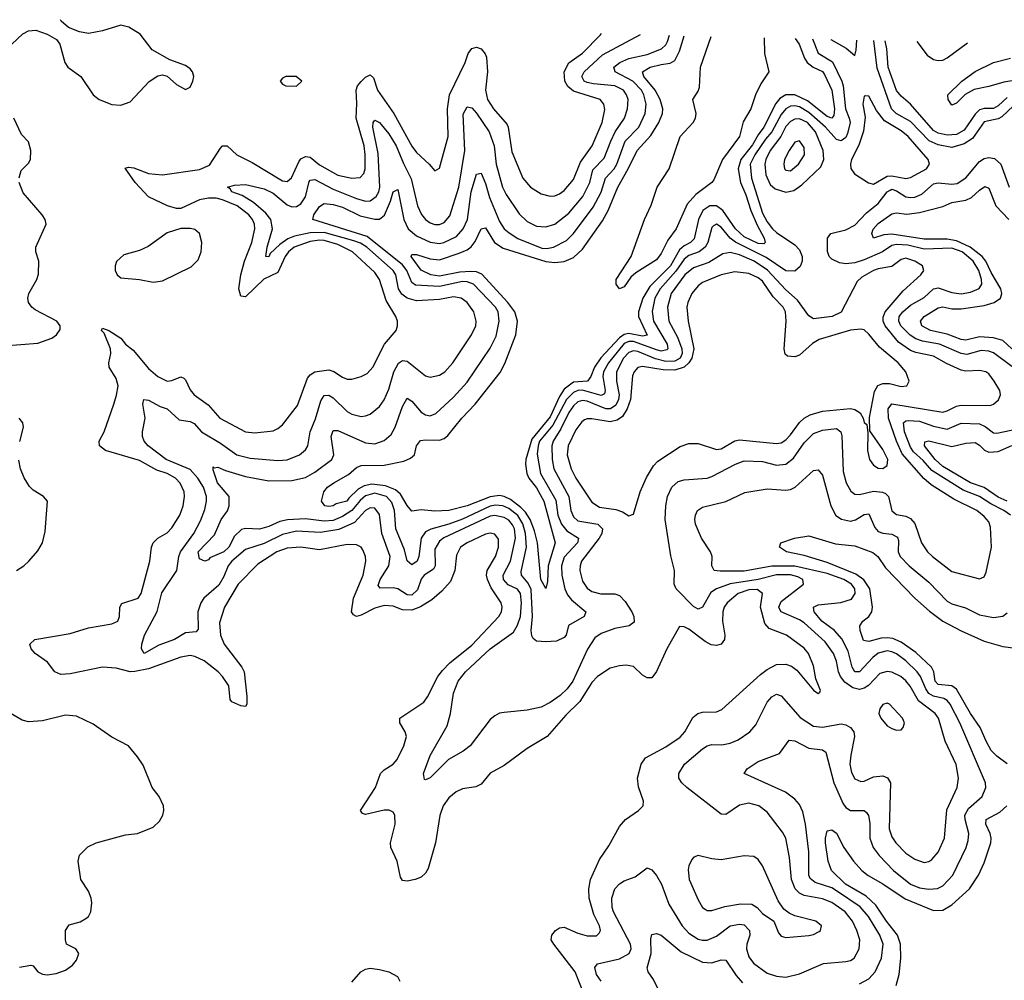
# Model space of a CAD drawing. Header units: inches. Extents: x 1552611 to 1694776, y 811966 to 917215.
# Tile 324 of 549: x 1614531 to 1618797, y 912034 to 916196. Entities that reach past the tile are written whole.
import ezdxf

# ---------------------------------------------------------------- set-up
doc = ezdxf.new("R2010")
doc.units = ezdxf.units.IN
doc.header["$MEASUREMENT"] = 0
doc.layers.add('B6911', color=7, linetype='Continuous')

msp = doc.modelspace()

# ---------------------------------------------------------------- linework, layer by layer
at = {"layer": 'B6911', "color": 5}
for points, elevation in [([(1614498, 916090), (1614545.3, 916134.7), (1614570, 916148.2), (1614602, 916150), (1614650, 916134), (1614690.3, 916110.3), (1614705.5, 916090), (1614727.6, 916010), (1614739.3, 915990), (1614796.4, 915950), (1614850.3, 915870), (1614875.8, 915850), (1614930, 915828.5), (1614970, 915826), (1615010, 915840.3), (1615092.1, 915927.9), (1615130, 915953), (1615150, 915957.3), (1615170, 915951.3), (1615210, 915915.5), (1615250, 915894), (1615270, 915904), (1615282, 915930), (1615285.1, 915950), (1615280.7, 915970), (1615270, 915983.7), (1615250, 915997), (1615181.6, 916021.6), (1615104.9, 916064.9), (1615053.6, 916133.6), (1615003.9, 916163.9), (1614970, 916172), (1614890, 916147.3), (1614830, 916136.9), (1614790, 916143.5), (1614742.8, 916162.8), (1614711.5, 916190), (1614707.7, 916196.1)], 1020), ([(1616980.6, 911960.6), (1616937.8, 912070), (1616845.6, 912190), (1616834, 912210), (1616836.2, 912230), (1616852.6, 912250), (1616870, 912260.6), (1616890, 912264.3), (1616950, 912237.6), (1616990, 912226.6), (1617030, 912226.7), (1617042.4, 912237.6), (1617047, 912250), (1617042.7, 912270), (1617019.1, 912319.1), (1616998.2, 912390), (1616997.1, 912430), (1617004.9, 912470), (1617043.2, 912556.8), (1617083.7, 912616.3), (1617130, 912700.4), (1617155.6, 912730), (1617212.7, 912770), (1617232.3, 912790), (1617234, 912810), (1617211.7, 912871.7), (1617207.8, 912910), (1617223.2, 912970), (1617242.2, 912997.8), (1617330, 913045.1), (1617392, 913088), (1617412.9, 913110), (1617447.7, 913172.3), (1617469.8, 913190), (1617490, 913195.4), (1617550, 913197.1), (1617573.3, 913206.7), (1617740.8, 913359.2), (1617770, 913381), (1617810, 913401.8), (1617850, 913404), (1617874.7, 913394.7), (1617897.5, 913377.5), (1617970, 913290.8), (1617990, 913276), (1617998, 913282), (1618001.2, 913290), (1617980.4, 913340.4), (1617970, 913396), (1617948.7, 913450), (1617930, 913472.4), (1617853.3, 913530), (1617778.4, 913558.4), (1617759.3, 913579.3), (1617741.4, 913650), (1617749.3, 913710), (1617726.5, 913726.5), (1617690, 913725.1), (1617644.2, 913710), (1617596.4, 913670), (1617583.4, 913650), (1617577.7, 913630), (1617575.8, 913590), (1617586.4, 913530), (1617584.7, 913510), (1617569.6, 913490.4), (1617550, 913484.3), (1617527.2, 913487.2), (1617501.5, 913501.5), (1617430, 913556), (1617410, 913565), (1617390, 913567.4), (1617335.1, 913470), (1617290, 913372.3), (1617270, 913344), (1617250, 913345.2), (1617230, 913356), (1617190, 913393.3), (1617158.7, 913398.7), (1617130, 913396.5), (1617090, 913386), (1617034.7, 913350), (1617010, 913324.5), (1616957.4, 913242.6), (1616897.4, 913182.6), (1616816.5, 913090), (1616730, 913038.8), (1616630, 912965.1), (1616570, 912931.2), (1616530, 912883.6), (1616507.6, 912872.4), (1616450, 912863.8), (1616421.7, 912850), (1616390, 912824.7), (1616366.4, 912790), (1616351.6, 912748.4), (1616333.2, 912630), (1616301.5, 912518.5), (1616290, 912498.3), (1616270, 912481.4), (1616244, 912470), (1616210, 912463.1), (1616190, 912467.1), (1616181.5, 912481.5), (1616166.2, 912550), (1616139.5, 912610), (1616138.3, 912630), (1616157.8, 912710), (1616155.9, 912750), (1616150, 912762.6), (1616131.6, 912771.6), (1616110, 912771.1), (1616030, 912752.4), (1616017.1, 912757.1), (1616008.5, 912770), (1616072.2, 912870), (1616095, 912930), (1616110, 912946.4), (1616150, 912971.1), (1616167.3, 912990), (1616196.1, 913050), (1616206.4, 913090), (1616200.8, 913110), (1616178.6, 913150), (1616178.7, 913170), (1616281.5, 913238.5), (1616298.1, 913261.9), (1616343.1, 913350), (1616363.2, 913376.8), (1616395.3, 913410), (1616490, 913486.5), (1616607.5, 913610), (1616618.1, 913630), (1616622, 913650), (1616617.8, 913670), (1616574.5, 913734.5), (1616558, 913770), (1616554.3, 913790), (1616556.9, 913810), (1616593, 913870), (1616605.1, 913910), (1616605, 913945), (1616590, 913966.3), (1616570, 913970.9), (1616550, 913966.6), (1616470.2, 913930), (1616441.2, 913910), (1616423.5, 913876.5), (1616416.6, 913810), (1616397.6, 913762.4), (1616360.2, 913719.8), (1616317.2, 913682.8), (1616267.9, 913652.1), (1616230, 913637.9), (1616190, 913639.2), (1616150, 913655), (1616110, 913658.3), (1616070, 913646.9), (1616010, 913616.2), (1615990, 913610.4), (1615977.5, 913617.5), (1615969.2, 913630), (1615977.1, 913690), (1616019.5, 913790), (1616031, 913850), (1616029.2, 913870), (1616018.5, 913898.5), (1616010, 913910.7), (1615990, 913920.6), (1615950, 913921.7), (1615830, 913899.7), (1615750, 913911), (1615690, 913905.7), (1615645, 913890), (1615562.7, 913837.3), (1615478.1, 913750), (1615419.1, 913650), (1615396.5, 913583.5), (1615401.7, 913530), (1615416.6, 913490), (1615493.3, 913390), (1615503.3, 913370), (1615516.1, 913263.9), (1615515, 913230), (1615510, 913220.5), (1615490, 913223.2), (1615450, 913240.4), (1615443.9, 913250), (1615437.2, 913310), (1615410.4, 913350), (1615390.7, 913370.7), (1615330, 913417.7), (1615290, 913437.4), (1615270, 913440.7), (1615230, 913434.6), (1615090, 913384), (1615030, 913372.3), (1615010, 913370.9), (1614950, 913386.3), (1614890, 913391), (1614750, 913362), (1614710, 913359.4), (1614684, 913370), (1614652.3, 913412.3), (1614598.9, 913450), (1614581.1, 913470), (1614575.1, 913490), (1614597.2, 913510), (1614750, 913536.8), (1614830, 913561.1), (1614930, 913578.9), (1614957, 913590), (1614964.2, 913610), (1614964.7, 913650), (1614974.1, 913665.9), (1615044.4, 913690), (1615057.4, 913710), (1615095.7, 913850), (1615102.5, 913910), (1615109.1, 913930), (1615130, 913949.3), (1615170, 913973.2), (1615190, 913993.7), (1615225.4, 914050), (1615240.2, 914090), (1615245.9, 914130), (1615244, 914150), (1615227.3, 914187.3), (1615206.4, 914210), (1615170, 914229.1), (1615124.9, 914244.9), (1615050, 914286.3), (1614902.6, 914330), (1614877.2, 914350), (1614875.8, 914370), (1614896.8, 914410), (1614938.8, 914530), (1614951.4, 914568.6), (1614957.7, 914610), (1614950, 914641.2), (1614919.4, 914690), (1614917, 914710), (1614925.8, 914750), (1614925, 914770), (1614897.5, 914837.5), (1614886.5, 914850), (1614890, 914859.3), (1614917.4, 914850), (1614970, 914815.6), (1614990.1, 914790.1), (1615023.6, 914763.6), (1615090, 914685), (1615130, 914649.5), (1615170, 914630.1), (1615190, 914632.7), (1615230, 914648.6), (1615242.5, 914642.5), (1615250, 914636.1), (1615270, 914592.4), (1615287.1, 914570), (1615347.9, 914527.9), (1615398.9, 914470), (1615510, 914410.2), (1615550, 914405.3), (1615630, 914414.8), (1615650, 914424.1), (1615670, 914441.2), (1615735.6, 914524.4), (1615777.7, 914642.3), (1615790, 914657.6), (1615810, 914669.6), (1615870, 914679.1), (1615892.3, 914672.3), (1615930, 914646.6), (1615950, 914639), (1615970, 914638.2), (1616010, 914649.4), (1616036.5, 914663.5), (1616061.3, 914690), (1616111.5, 914790), (1616162.3, 914850), (1616168.6, 914870), (1616167.6, 914890), (1616160.3, 914910), (1616118.9, 914978.9), (1616089.9, 915070), (1616070, 915100.7), (1615973.6, 915190), (1615910, 915221.3), (1615850, 915239.2), (1615830, 915241), (1615790, 915235.3), (1615720.1, 915210), (1615695.8, 915190), (1615680.8, 915170), (1615650, 915101.2), (1615588.5, 915071.5), (1615510, 914995.8), (1615490, 914997.7), (1615480.8, 915030), (1615488.8, 915090), (1615505.1, 915150), (1615537.2, 915230), (1615550.3, 915290), (1615549, 915310), (1615540.6, 915330), (1615524, 915350), (1615472.8, 915390), (1615410, 915416.2), (1615382.1, 915422.1), (1615350, 915423.2), (1615310, 915415.2), (1615230, 915378), (1615210, 915378.7), (1615171.9, 915390), (1615088.8, 915428.8), (1615032.1, 915490), (1614987.6, 915552.4), (1615003.3, 915556.7), (1615025.4, 915554.6), (1615090, 915530.2), (1615150, 915523.2), (1615310, 915547.3), (1615354.2, 915565.8), (1615400.7, 915639.3), (1615410, 915649.4), (1615430, 915649.4), (1615471.4, 915610), (1615537.9, 915577.9), (1615670, 915497.4), (1615690, 915494.4), (1615709.1, 915510.9), (1615740.3, 915579.7), (1615750, 915592.7), (1615770, 915603.1), (1615790, 915600.6), (1615830, 915566.6), (1615910, 915522.9), (1615970, 915508.9), (1616007.1, 915512.8), (1616022.8, 915530), (1616028.4, 915550), (1616028.1, 915611.9), (1616024.1, 915650), (1615989.6, 915770), (1615992.3, 915832.3), (1615988.8, 915890), (1615994.4, 915910), (1616010, 915928.9), (1616030, 915947.1), (1616050, 915956.8), (1616063.9, 915943.9), (1616082, 915890), (1616152.7, 915790), (1616230, 915647.8), (1616250, 915620.9), (1616305.5, 915570), (1616330, 915540.5), (1616350, 915553.4), (1616387.8, 915690), (1616384.2, 915810), (1616393.6, 915870), (1616460.6, 916010), (1616474.3, 916050), (1616490, 916071.8), (1616510, 916076.9), (1616530.1, 916070.1), (1616547.8, 916047.8), (1616553, 916033), (1616558.2, 915970), (1616549, 915890), (1616558.4, 915850), (1616584.2, 915810), (1616642.5, 915742.5), (1616647.8, 915730), (1616663.1, 915623.1), (1616710.9, 915510), (1616743.6, 915470), (1616790, 915441.8), (1616830, 915431.8), (1616850, 915433.4), (1616870, 915442), (1616890, 915456.6), (1616930, 915504.3), (1616961.5, 915578.5), (1617010.8, 915649.2), (1617054.5, 915750), (1617066.3, 915806.3), (1617062.4, 915830), (1617045.5, 915850), (1616930, 915886.3), (1616906, 915906), (1616893.2, 915930), (1616890.3, 915970), (1616910, 916009.5), (1616970, 916051.1), (1617046.9, 916130), (1617051.2, 916136)], 980), ([(1617049.9, 912030), (1617030, 912059.7), (1617022.5, 912090), (1617034.6, 912105.4), (1617130, 912126.9), (1617172.2, 912150), (1617180.6, 912170), (1617177.8, 912190), (1617104.4, 912330), (1617097.9, 912350), (1617096.8, 912390), (1617109.8, 912430), (1617130, 912452.3), (1617150, 912465.2), (1617197.3, 912482.7), (1617250, 912520.9), (1617270, 912512.8), (1617290, 912488.3), (1617312.2, 912450), (1617343.4, 912363.4), (1617401.5, 912270), (1617430, 912238), (1617470, 912212.9), (1617490, 912207.3), (1617510, 912207.9), (1617550, 912225.1), (1617610, 912269.6), (1617650, 912277.7), (1617670, 912274.1), (1617693.5, 912250), (1617695.2, 912230), (1617680.8, 912190), (1617679.4, 912170), (1617690, 912135.8), (1617710, 912108.3), (1617770, 912065.4), (1617810, 912051.4), (1617850, 912048.1), (1617910, 912062.1), (1618013.3, 912106.7), (1618110, 912114.8), (1618130, 912119.8), (1618146.4, 912130), (1618167.7, 912170), (1618171.1, 912208.9), (1618158.1, 912250), (1618139, 912290), (1618107.2, 912330), (1618050, 912370.7), (1618010, 912386.6), (1617930, 912401.4), (1617910, 912411.3), (1617891.3, 912430), (1617875.2, 912470), (1617866.4, 912566.4), (1617849.9, 912649.9), (1617836.1, 912676.1), (1617770, 912762.7), (1617732.8, 912790), (1617690, 912801.7), (1617650, 912793.4), (1617590, 912751.7), (1617570, 912753.5), (1617421.2, 912870), (1617399.8, 912890), (1617387.6, 912910), (1617386.4, 912930), (1617410.8, 912970), (1617490, 913037.5), (1617510, 913050.2), (1617530, 913055.2), (1617573.9, 913053.9), (1617610, 913060.8), (1617643.9, 913076.1), (1617694.2, 913110), (1617719.8, 913140.2), (1617770, 913239), (1617790, 913262), (1617810, 913273.2), (1617830, 913266.7), (1617913.1, 913173.1), (1617970, 913134.8), (1618010, 913130.1), (1618090, 913145.2), (1618110, 913141.5), (1618130.9, 913130), (1618145.1, 913110), (1618148.4, 913090), (1618131.6, 913010), (1618128.1, 912970), (1618134.9, 912934.9), (1618150, 912907.1), (1618175.6, 912895.6), (1618190, 912897.3), (1618230, 912915.3), (1618270, 912919.8), (1618291.1, 912911.1), (1618303.4, 912890), (1618298.8, 912690), (1618310, 912656.1), (1618327.1, 912630), (1618370, 912585.3), (1618410, 912559.4), (1618450, 912544.1), (1618470, 912548.4), (1618482.4, 912557.6), (1618510, 912589.2), (1618538, 912650), (1618547.5, 912772.5), (1618592.4, 912870), (1618598.5, 912910), (1618588.6, 912968.6), (1618540.2, 913070), (1618511.4, 913170), (1618497.2, 913190), (1618425.3, 913245.3), (1618388.4, 913308.4), (1618370, 913331.4), (1618349.1, 913350), (1618310, 913369.4), (1618290, 913372.3), (1618257.1, 913362.9), (1618208.2, 913311.8), (1618190, 913299.8), (1618170, 913294.5), (1618140.8, 913300.8), (1618106.1, 913326.1), (1618087.5, 913350), (1618078.5, 913370), (1618070, 913417.2), (1618057, 913450), (1618020.6, 913500.6), (1617930, 913583), (1617910, 913596.2), (1617830.8, 913630), (1617823, 913643), (1617819.9, 913650), (1617830, 913675.3), (1617926.9, 913750), (1617924.1, 913770), (1617902.2, 913782.2), (1617870.5, 913790.5), (1617810, 913790.2), (1617730, 913770.4), (1617608.6, 913751.4), (1617550.3, 913729.7), (1617525.4, 913714.6), (1617488.9, 913651.1), (1617470, 913642.4), (1617450, 913654), (1617375.9, 913730), (1617366.4, 913750), (1617367.5, 913810), (1617352.4, 913872.4), (1617328.4, 914030), (1617330.7, 914089.3), (1617337.9, 914130), (1617357.2, 914170), (1617384.7, 914195.3), (1617410, 914201.9), (1617509, 914210), (1617530, 914216.3), (1617631.9, 914270), (1617670, 914284.1), (1617750, 914281.5), (1617810, 914265.8), (1617850, 914270.1), (1617884.2, 914295.8), (1617930, 914363.2), (1617970, 914403.1), (1618010, 914418.2), (1618070, 914425), (1618088.4, 914410), (1618093.5, 914393.5), (1618098.8, 914238.8), (1618112.2, 914190), (1618132.6, 914152.6), (1618150, 914139.8), (1618170, 914139.1), (1618230, 914152.9), (1618269, 914149), (1618282.6, 914142.6), (1618295.6, 914130), (1618310, 914067.5), (1618330, 914052.2), (1618370, 914044.6), (1618390, 914035), (1618410, 914012.6), (1618437.5, 913930), (1618464.6, 913890), (1618486.5, 913870), (1618570, 913805), (1618690, 913773.8), (1618710, 913782.6), (1618718.1, 913801.9), (1618741.4, 913910), (1618737, 913997), (1618730, 914020.3), (1618710, 914043.7), (1618677.4, 914070), (1618578.1, 914118.1), (1618480.6, 914180.6), (1618447.6, 914207.6), (1618355.1, 914315.1), (1618329.4, 914370), (1618295.8, 914470), (1618294, 914510), (1618310, 914531), (1618530, 914495.7), (1618550, 914500.8), (1618590, 914522.2), (1618610, 914526), (1618735.1, 914524.9), (1618749.8, 914530.2), (1618771.6, 914548.4), (1618780.5, 914570), (1618776.9, 914590), (1618752.9, 914630), (1618730, 914661), (1618717.6, 914670), (1618690, 914676.7), (1618630, 914673.7), (1618610, 914677.2), (1618546, 914706), (1618490, 914738.1), (1618413.9, 914753.9), (1618390, 914763), (1618339.2, 914799.2), (1618280.6, 914870), (1618272.3, 914890), (1618272.3, 914907.7), (1618280.8, 914930), (1618358.3, 915021.7), (1618435, 915090), (1618447.7, 915110), (1618442.3, 915130), (1618409.8, 915150), (1618370, 915162.2), (1618350, 915157.3), (1618310, 915126.5), (1618250, 915117.3), (1618230, 915108.9), (1618179.9, 915080.1), (1618158.8, 915061.2), (1618090, 914929), (1618050.6, 914910), (1617970, 914899.7), (1617950, 914912.3), (1617901.4, 914981.4), (1617850, 915025.3), (1617771.4, 915111.4), (1617712.6, 915150), (1617650, 915177.3), (1617610, 915186.7), (1617577.9, 915182.1), (1617516.6, 915143.4), (1617450, 915121.1), (1617412.7, 915090), (1617353.1, 915010), (1617337.8, 914950), (1617344.1, 914890), (1617381, 914821), (1617400.5, 914770), (1617401.5, 914750), (1617393.4, 914730), (1617370, 914716.5), (1617330, 914715.3), (1617286.5, 914726.5), (1617210, 914758.3), (1617190, 914761), (1617170, 914754.7), (1617147.6, 914730), (1617117.1, 914670), (1617116.4, 914630), (1617128.7, 914570), (1617126.2, 914550), (1617114.4, 914525.6), (1617090.5, 914509.5), (1617070, 914509.7), (1616990, 914543.2), (1616970, 914546.5), (1616950, 914540.4), (1616930, 914522.9), (1616910, 914493.7), (1616876.4, 914423.6), (1616842.4, 914370), (1616836.1, 914350), (1616837.5, 914290), (1616845.3, 914250), (1616909.7, 914130), (1616919.2, 914070), (1616930, 914042.1), (1616950, 914024.8), (1617036.2, 914010), (1617056.3, 913990), (1617053, 913970), (1617041.3, 913950), (1616965.9, 913850), (1616959, 913830), (1616958.2, 913810), (1616970, 913764), (1616990, 913732.6), (1617010, 913718.5), (1617048.4, 913708.4), (1617110, 913708.2), (1617130, 913701.3), (1617154.6, 913674.6), (1617183.3, 913630), (1617192.6, 913610), (1617194.1, 913585.9), (1617172.4, 913570), (1617110, 913558), (1617050, 913535.9), (1617022.9, 913517.1), (1616991.5, 913468.5), (1616927.5, 913330), (1616903.6, 913296.4), (1616872.6, 913267.4), (1616830, 913237.8), (1616790, 913216.9), (1616730, 913204.5), (1616630, 913194.8), (1616610, 913190.7), (1616590, 913179.8), (1616570, 913163.5), (1616482.5, 913050), (1616452.8, 913027.2), (1616388.9, 912991.1), (1616310, 912911.8), (1616290, 912902.9), (1616284.7, 912904.7), (1616280.5, 912930), (1616310, 913008.2), (1616383.6, 913136.4), (1616398.4, 913190), (1616410, 913277.6), (1616430.9, 913330), (1616463.4, 913370), (1616570, 913470.1), (1616670, 913542), (1616687.3, 913572.7), (1616700.6, 913610), (1616705.9, 913670), (1616700.8, 913710), (1616688.4, 913728.4), (1616647.8, 913747.8), (1616627, 913770), (1616625.3, 913790), (1616658, 913850), (1616679.9, 913950), (1616674.6, 913990), (1616667, 914007), (1616650, 914027.1), (1616630, 914039.2), (1616590, 914048), (1616570, 914044.8), (1616368.9, 913951.1), (1616350, 913936.6), (1616330, 913902.4), (1616330.8, 913830), (1616324.5, 913815.5), (1616283.1, 913790), (1616270, 913772.2), (1616254.2, 913725.8), (1616230, 913703), (1616210, 913703.4), (1616170, 913730.6), (1616150, 913734.8), (1616092.5, 913732.5), (1616084.6, 913744.6), (1616093.5, 913770), (1616131.2, 913830), (1616136.9, 913870), (1616100.6, 913970), (1616090, 914052.4), (1616070, 914080.2), (1616050, 914081.6), (1616030, 914069.2), (1615981.8, 914018.2), (1615913.4, 913986.6), (1615834.5, 913974.5), (1615730, 913980.2), (1615670, 913965.7), (1615590, 913926.4), (1615510, 913899.9), (1615450, 913849.5), (1615434.1, 913830), (1615415.9, 913784.1), (1615393.6, 913746.4), (1615329, 913690), (1615316.3, 913670), (1615303.4, 913630), (1615304.9, 913555.1), (1615296.3, 913543.7), (1615250, 913539), (1615202.7, 913510), (1615134.5, 913485.5), (1615070, 913449.8), (1615058.7, 913470), (1615059.8, 913490), (1615072.1, 913530), (1615127.6, 913632.4), (1615147.6, 913712.4), (1615212.1, 913810), (1615221.1, 913870), (1615228.5, 913890), (1615285.6, 913970), (1615314.6, 914025.4), (1615333.9, 914073.9), (1615341.3, 914110), (1615340.3, 914130), (1615327.9, 914170), (1615303, 914210), (1615270, 914247.3), (1615165.6, 914290), (1615087.7, 914350), (1615070.9, 914370), (1615064.1, 914390), (1615063.5, 914410), (1615075, 914470), (1615064.5, 914530), (1615069.8, 914550.2), (1615090, 914548.1), (1615140.2, 914520.2), (1615170.3, 914510), (1615222.6, 914462.6), (1615270, 914455), (1615287, 914447), (1615319.1, 914410), (1615401.8, 914361.8), (1615472.3, 914310), (1615530, 914295.7), (1615650, 914286.5), (1615690, 914288.4), (1615743.1, 914310), (1615770, 914331.7), (1615779.1, 914350), (1615790.4, 914410), (1615813.1, 914466.9), (1615835.3, 914544.7), (1615850, 914567.8), (1615870, 914569.5), (1615890, 914557.6), (1615950, 914499), (1615970, 914486.5), (1616010, 914476.8), (1616030, 914479), (1616050, 914487.6), (1616090, 914520.7), (1616110, 914549.1), (1616130, 914595.6), (1616152.4, 914670), (1616172.3, 914707.7), (1616190, 914720.1), (1616210, 914716.8), (1616290, 914653.2), (1616310, 914647.8), (1616350, 914656.1), (1616372.7, 914670), (1616408.3, 914710), (1616488.3, 914830), (1616507, 914870), (1616509.1, 914890), (1616498.3, 914930), (1616470.5, 914970), (1616444.4, 914990), (1616410, 914994.9), (1616350, 914983.8), (1616250, 914978.6), (1616209.7, 914989.7), (1616187.5, 915007.5), (1616172.4, 915030), (1616160.8, 915090), (1616148.8, 915110), (1616034.8, 915210), (1616007.3, 915227.3), (1615978.5, 915238.5), (1615850, 915273.8), (1615790, 915273.1), (1615722, 915258), (1615693.6, 915246.4), (1615658.2, 915221.8), (1615616.9, 915183.1), (1615610, 915169), (1615598, 915170), (1615603.9, 915210), (1615626.2, 915290), (1615619, 915330), (1615598.1, 915358.1), (1615543.9, 915403.9), (1615494.8, 915434.8), (1615449.8, 915450), (1615443.7, 915463.7), (1615432, 915470), (1615461.4, 915478.6), (1615510, 915481.5), (1615590, 915463.4), (1615630, 915444), (1615690, 915393.3), (1615710, 915385.9), (1615730, 915387), (1615750, 915398.6), (1615770, 915428.3), (1615785.6, 915494.4), (1615790, 915500.5), (1615810, 915503.7), (1615890, 915461.8), (1615990, 915421.8), (1616030, 915409.3), (1616050, 915410.6), (1616076.4, 915430), (1616087.4, 915450), (1616091.9, 915470), (1616084.4, 915615.6), (1616061.6, 915730), (1616063.2, 915750), (1616070, 915760.2), (1616090, 915750.1), (1616130, 915700.9), (1616162.1, 915650), (1616193.5, 915573.5), (1616227.2, 915507.2), (1616255.4, 915390), (1616271.8, 915351.8), (1616289.8, 915329.8), (1616310, 915315.5), (1616330, 915308.2), (1616350, 915309.1), (1616370, 915317.7), (1616394.3, 915345.7), (1616433.3, 915470), (1616459.9, 915630), (1616452.8, 915787.2), (1616470, 915818.8), (1616490, 915814.2), (1616510, 915791.6), (1616564.9, 915710), (1616586.4, 915650), (1616595.2, 915570), (1616623.3, 915470), (1616638.6, 915438.6), (1616694.7, 915354.7), (1616730, 915321.5), (1616770, 915301.7), (1616810, 915298.8), (1616850, 915309.5), (1616910, 915358.2), (1616970.4, 915429.6), (1617001, 915490), (1617014.4, 915545.6), (1617063.9, 915596.1), (1617092.2, 915670), (1617111.2, 915710), (1617150.8, 915770), (1617164.3, 915810), (1617166.7, 915850), (1617160.9, 915870), (1617146.7, 915890), (1617109.3, 915909.3), (1617017.6, 915917.6), (1616990, 915924.1), (1616976.8, 915930), (1616966.1, 915950), (1616976.6, 915970), (1617056.7, 916043.3), (1617220.3, 916131.7)], 960), ([(1617965.7, 916112.6), (1617990, 916051.4), (1618053.3, 916013.3), (1618093, 915930), (1618099.2, 915910), (1618109, 915810), (1618125.5, 915770), (1618129, 915750), (1618117.6, 915702.4), (1618110, 915685.3), (1618090, 915671.4), (1618070, 915676.5), (1618022.3, 915730), (1617950, 915794.6), (1617910, 915818.5), (1617890, 915823.5), (1617870, 915821.3), (1617850, 915809.6), (1617830, 915785.2), (1617790, 915710), (1617762.1, 915677.9), (1617715.8, 915610), (1617696.4, 915570), (1617701.3, 915510), (1617750, 915357.1), (1617770, 915319.6), (1617792.6, 915290), (1617810, 915273.7), (1617890, 915219.9), (1617910, 915199), (1617920.8, 915170), (1617920.8, 915150), (1617913.1, 915126.9), (1617890, 915106.5), (1617850, 915107.4), (1617765, 915165), (1617631.7, 915231.7), (1617609.9, 915250), (1617570, 915297.1), (1617550, 915310.5), (1617536.8, 915303.2), (1617530, 915296), (1617513, 915230), (1617501.6, 915210), (1617474.4, 915190), (1617430, 915175), (1617410, 915158.4), (1617373.7, 915106.3), (1617305.9, 915030), (1617282.8, 914990), (1617272, 914932), (1617277.8, 914890), (1617336.3, 914790), (1617338.7, 914770), (1617334.9, 914765.1), (1617310, 914760.3), (1617290, 914765.1), (1617190, 914801.1), (1617170, 914801.8), (1617150, 914792.7), (1617082.9, 914710), (1617060.3, 914670), (1617057, 914650), (1617067.7, 914590), (1617064.3, 914575.7), (1617050, 914567.3), (1616970, 914590.9), (1616950, 914590), (1616930, 914580.9), (1616900.7, 914550), (1616840.5, 914439.5), (1616783.7, 914370), (1616776.9, 914350), (1616773.6, 914313.6), (1616788.3, 914230), (1616854.3, 914114.3), (1616862.8, 914050), (1616878.2, 914010), (1616901.1, 913981.1), (1616952, 913950), (1616948.2, 913930), (1616890, 913867.5), (1616879.3, 913830), (1616879.9, 913790), (1616893.4, 913730), (1616903.9, 913703.9), (1616922.1, 913682.1), (1616984.4, 913630), (1616976.5, 913610), (1616908.6, 913571.4), (1616898.5, 913530), (1616890, 913519.3), (1616856.6, 913503.4), (1616810, 913499.9), (1616770, 913503.2), (1616755.6, 913515.6), (1616750, 913527.1), (1616747.3, 913550), (1616752.7, 913610), (1616746.9, 913726.9), (1616734.9, 913754.9), (1616706, 913790), (1616704.5, 913804.5), (1616727.2, 913910), (1616723.2, 913970), (1616711.7, 914011.7), (1616690, 914047.4), (1616650, 914078.7), (1616623.8, 914090), (1616592.3, 914092.3), (1616570, 914087.9), (1616450, 914032.1), (1616390, 914009.7), (1616311.8, 913988.2), (1616290, 913976.6), (1616270.9, 913949.1), (1616260.5, 913870), (1616253.2, 913850), (1616230, 913834.1), (1616210, 913851.2), (1616198.5, 913898.5), (1616161.2, 913990), (1616155.1, 914070), (1616143.9, 914103.9), (1616120.6, 914130), (1616070, 914144.1), (1616030, 914133.5), (1616006.7, 914113.3), (1615970, 914069.2), (1615930, 914043.4), (1615890, 914026.8), (1615850, 914022.8), (1615770, 914032.7), (1615691, 914029), (1615658.4, 914021.6), (1615610, 914000.3), (1615570, 913988.7), (1615510, 913992.1), (1615492.3, 913987.7), (1615461.5, 913958.6), (1615437.2, 913910), (1615416.3, 913890), (1615355.5, 913864.5), (1615350, 913855.3), (1615334, 913850), (1615310, 913860.7), (1615305.2, 913890), (1615376, 913964), (1615404.5, 914030), (1615432.1, 914067.9), (1615439.1, 914090), (1615438.4, 914130), (1615388, 914190), (1615370, 914246), (1615370, 914258), (1615374.4, 914254.4), (1615390, 914256.9), (1615422.3, 914242.3), (1615510, 914216.5), (1615610, 914198.1), (1615710, 914199.9), (1615770, 914212.4), (1615810, 914234.9), (1615884.1, 914290), (1615891.9, 914310), (1615881.2, 914390), (1615890, 914415.8), (1615910, 914416.8), (1616030, 914363.3), (1616070, 914358.5), (1616110, 914373.2), (1616140.7, 914399.3), (1616158.7, 914430), (1616190, 914519.5), (1616210, 914556.1), (1616230, 914543.8), (1616270, 914495.9), (1616290, 914483.7), (1616310, 914480.1), (1616333.5, 914490), (1616410, 914561.2), (1616470, 914625.9), (1616570, 914773.5), (1616595.7, 914824.3), (1616608, 914890), (1616604.2, 914930), (1616592.7, 914950), (1616497.3, 915050), (1616470, 915060.8), (1616450, 915061.8), (1616350, 915040), (1616245.7, 915045.7), (1616230, 915057.9), (1616208.9, 915110), (1616190, 915133.8), (1616036.9, 915256.9), (1615801.4, 915330), (1615805.8, 915350), (1615830, 915386.6), (1615850, 915399.6), (1615890, 915395.6), (1615930, 915384.3), (1616006, 915346), (1616070, 915331.6), (1616090, 915331.1), (1616111.4, 915348.6), (1616138.3, 915410), (1616150, 915450.5), (1616170, 915460.3), (1616195.6, 915330), (1616214.5, 915290), (1616250, 915259.9), (1616310, 915232.6), (1616350, 915226.9), (1616369.3, 915230.7), (1616423.6, 915256.4), (1616452.8, 915290), (1616471.5, 915330), (1616487.8, 915450), (1616510, 915527.4), (1616530, 915531.7), (1616550, 915486.5), (1616566, 915426), (1616610, 915321.5), (1616630, 915290.1), (1616652, 915272), (1616690, 915247.4), (1616793.7, 915206.3), (1616815.2, 915204.8), (1616843.5, 915210), (1616900.1, 915239.9), (1616930, 915270.1), (1617015.8, 915384.2), (1617050.6, 915449.4), (1617069.9, 915510), (1617106.8, 915550), (1617117.8, 915570), (1617155.1, 915670), (1617213.1, 915730), (1617241, 915790), (1617244.8, 915830), (1617235.1, 915870), (1617225, 915890), (1617188, 915930), (1617110.7, 915970), (1617105.5, 915990), (1617131.3, 916010), (1617170, 916027.4), (1617250, 916045.4), (1617311.2, 916070), (1617330, 916086.6), (1617338.2, 916101.8), (1617345.9, 916128.5)], 940), ([(1617891.4, 916114.5), (1617907.7, 916090), (1617930.8, 916030), (1617942.9, 916010), (1617969.5, 915990), (1618010, 915972.1), (1618018.5, 915958.5), (1618049.8, 915890), (1618060.6, 915810), (1618059.1, 915780.9), (1618050.1, 915769.9), (1618030, 915776.2), (1617944, 915844), (1617890, 915870.7), (1617850, 915871.2), (1617824.8, 915855.2), (1617807.4, 915832.6), (1617755.2, 915730), (1617730, 915697.8), (1617705.8, 915654.2), (1617655.6, 915590), (1617644.4, 915550), (1617654.4, 915490), (1617677.7, 915437.7), (1617699, 915370), (1617725.9, 915305.9), (1617756.4, 915250), (1617761.5, 915230), (1617755, 915225), (1617730, 915226.6), (1617670, 915254.9), (1617633.1, 915290), (1617577.1, 915370), (1617550, 915389.4), (1617521.4, 915390), (1617490.4, 915370), (1617472.7, 915330), (1617452.9, 915247.1), (1617436.9, 915230), (1617410, 915215.9), (1617390, 915198.2), (1617350.6, 915129.4), (1617260.6, 915039.4), (1617231.3, 914990), (1617211.8, 914930), (1617212.1, 914910), (1617250.1, 914829.9), (1617230, 914825.3), (1617170, 914836.9), (1617150, 914832.4), (1617130, 914817.5), (1617049.2, 914730.8), (1617020.9, 914690), (1617005.7, 914650), (1616990.8, 914630), (1616930, 914625.7), (1616890, 914594.9), (1616870, 914563.5), (1616830, 914475.7), (1616750, 914378.5), (1616723.6, 914290), (1616722.3, 914270), (1616728.8, 914230), (1616737.1, 914210), (1616770, 914167.1), (1616802.5, 914110), (1616851.4, 913930), (1616820.3, 913830), (1616817.5, 913762.5), (1616810, 913732), (1616788.9, 913771.1), (1616774.9, 913930), (1616761.8, 913981.8), (1616743.1, 914030), (1616722.4, 914062.4), (1616702.6, 914082.6), (1616657.2, 914117.2), (1616630, 914130.7), (1616610, 914134.8), (1616570, 914129.3), (1616470, 914089.4), (1616390, 914069.2), (1616330, 914066), (1616270, 914072.4), (1616230, 914066.2), (1616210, 914090.6), (1616180.7, 914140.7), (1616159.6, 914159.6), (1616116.6, 914176.6), (1616056.6, 914183.4), (1616024.1, 914175.9), (1615998.4, 914161.6), (1615956.7, 914123.3), (1615948.5, 914110), (1615902.2, 914097.8), (1615889, 914089), (1615870, 914086.2), (1615853.2, 914090), (1615839, 914110), (1615849.6, 914150), (1615864.7, 914170), (1615891.8, 914190), (1615955.2, 914224.8), (1615990, 914255.8), (1616010, 914263.8), (1616110, 914265.4), (1616196.1, 914283.9), (1616223.8, 914296.2), (1616242, 914310), (1616249.9, 914350.1), (1616267.7, 914372.3), (1616290, 914376), (1616350, 914374.7), (1616370, 914381.9), (1616386, 914394), (1616446.1, 914470), (1616504.2, 914530), (1616612.4, 914667.6), (1616633.8, 914706.2), (1616681.3, 914830), (1616688.3, 914890), (1616676.1, 914930), (1616646.7, 914970), (1616533.2, 915093.2), (1616510, 915103.2), (1616485.4, 915105.4), (1616438.5, 915101.5), (1616350, 915084.9), (1616312, 915090), (1616270, 915111.2), (1616228, 915170), (1616230, 915178), (1616250, 915179.2), (1616310, 915160.5), (1616350, 915156.2), (1616435.6, 915184.4), (1616470, 915199), (1616487.6, 915212.4), (1616504.5, 915235.5), (1616530, 915290.2), (1616550, 915294), (1616588.8, 915230), (1616626.2, 915206.2), (1616810, 915148.2), (1616850, 915144.6), (1616890, 915148.7), (1616930, 915165.2), (1616970, 915202.5), (1617056.1, 915323.9), (1617080.4, 915370), (1617122.3, 915470), (1617167.6, 915550), (1617206, 915630), (1617266.1, 915693.9), (1617300.7, 915750), (1617316, 915790), (1617317.3, 915810), (1617305.6, 915850), (1617283.8, 915890), (1617235.7, 915950), (1617228.9, 915970), (1617263.1, 915990), (1617310, 916002.6), (1617350, 916007.6), (1617370, 916019.6), (1617390, 916059.7), (1617410.5, 916126.8)], 920), ([(1617756.3, 916118), (1617757.4, 916050), (1617776.1, 915970), (1617742.3, 915917.7), (1617719.4, 915870), (1617698.9, 915810), (1617666.1, 915753.9), (1617649.8, 915690), (1617576.6, 915590), (1617538.2, 915501.8), (1617529.5, 915490), (1617460.8, 915439.2), (1617423.3, 915396.7), (1617376, 915290), (1617339.8, 915240.2), (1617310, 915182.8), (1617290, 915154.9), (1617200.7, 915099.3), (1617179, 915081), (1617150, 915038.9), (1617130, 915029.3), (1617115.1, 915050), (1617115.1, 915070), (1617179.7, 915170), (1617238, 915330), (1617267.5, 915392.5), (1617292.8, 915470), (1617344.5, 915550), (1617392.4, 915690), (1617448.7, 915750), (1617459.2, 915770), (1617461.3, 915790), (1617447.3, 915850), (1617470, 915885.8), (1617476.1, 915903.9), (1617480.7, 915990), (1617526.6, 916123.9)], 880), ([(1618045.7, 916110.6), (1618046, 916110), (1618112.3, 916072.3), (1618150, 916041), (1618155.8, 916064.2), (1618157.5, 916107.7)], 960), ([(1618837.2, 915822.8), (1618785.5, 915774.5), (1618770, 915766.5), (1618710, 915754), (1618659.3, 915680.7), (1618622.4, 915657.6), (1618570, 915642.6), (1618510, 915653.5), (1618471.3, 915671.3), (1618390, 915755.5), (1618328.7, 915790), (1618308.2, 915810), (1618245.9, 915985.9), (1618231.1, 916105.8)], 940), ([(1618810, 915858.5), (1618770, 915822.9), (1618750, 915811.7), (1618710, 915810.6), (1618690, 915805.6), (1618670, 915786.9), (1618623.2, 915716.8), (1618590, 915698.9), (1618550, 915695.5), (1618510, 915704.4), (1618490, 915715.6), (1618390, 915829.5), (1618350, 915864.1), (1618329.8, 915889.8), (1618293.2, 915990), (1618287.3, 916070), (1618280.4, 916104.6)], 920), ([(1618417.7, 916101.1), (1618462.4, 916042.4), (1618490, 916024.1), (1618510, 916019.2), (1618530, 916021.1), (1618550, 916030.1), (1618637.9, 916095.4)], 920), ([(1618910, 915944.1), (1618794.7, 915925.3), (1618730, 915906), (1618666.5, 915893.5), (1618627.4, 915872.6), (1618590, 915835), (1618570, 915826.3), (1618553.5, 915850), (1618552.5, 915870), (1618613, 915930), (1618670, 915971.4), (1618750, 916011.2), (1618824.4, 916030)], 880), ([(1614529, 915511), (1614537.3, 915542.7), (1614570, 915574.4), (1614578.7, 915590), (1614580.3, 915630), (1614570, 915667), (1614539.3, 915699.3), (1614506.6, 915770)], 1020), ([(1618830, 914694), (1618750, 914752.9), (1618730, 914760.3), (1618697.2, 914762.8), (1618634.2, 914745.8), (1618610, 914749.6), (1618515.7, 914790), (1618443, 914803), (1618413.3, 914813.3), (1618388.9, 914828.9), (1618349.2, 914870), (1618339.5, 914890), (1618341.8, 914910), (1618357.7, 914930), (1618390, 914959.3), (1618450, 914991.9), (1618490, 915030.1), (1618510, 915034.4), (1618570, 915013.7), (1618610, 915008.7), (1618650, 915014.9), (1618688.6, 915031.4), (1618699.3, 915050), (1618698.6, 915070), (1618687.2, 915110), (1618661.8, 915150), (1618614.6, 915190), (1618570, 915206.2), (1618450, 915201.8), (1618378.7, 915218.7), (1618330, 915221.3), (1618310, 915217), (1618269.8, 915190.2), (1618190, 915155.4), (1618150, 915143), (1618110, 915138.4), (1618082.8, 915142.8), (1618050, 915158.4), (1618038.4, 915170), (1618031.6, 915191.6), (1618030.6, 915250), (1618046, 915270), (1618110, 915286), (1618150, 915306.4), (1618200.4, 915359.6), (1618250, 915399.9), (1618290, 915450.6), (1618302.1, 915457.9), (1618310, 915461.6), (1618330, 915454.7), (1618370, 915428.9), (1618390, 915425.2), (1618410, 915427.8), (1618439.6, 915440.4), (1618490, 915485.1), (1618510, 915489.4), (1618570, 915483.2), (1618593, 915487), (1618630, 915511.4), (1618690, 915581.9), (1618710, 915594.2), (1618730, 915599.4), (1618754.6, 915594.6), (1618781.3, 915570), (1618818.5, 915470)], 940), ([(1614463.2, 914783.2), (1614610, 914793.9), (1614670, 914815.9), (1614690.7, 914830), (1614706.1, 914853.9), (1614706.3, 914870), (1614691.9, 914890), (1614598.8, 914938.8), (1614584.3, 914950), (1614569.9, 914970), (1614566.7, 914990), (1614571, 915010), (1614605.7, 915070), (1614612.8, 915092.8), (1614614.2, 915150), (1614601.5, 915190), (1614600.8, 915210), (1614645.4, 915310), (1614642, 915330), (1614628.5, 915350), (1614546.5, 915446.5), (1614529.8, 915490)], 1020), ([(1618830, 914769.5), (1618790, 914806.6), (1618750, 914818), (1618690, 914822), (1618630, 914807.7), (1618610, 914810.9), (1618550, 914833.7), (1618477.2, 914850), (1618439.1, 914870), (1618433.2, 914890), (1618449.9, 914910), (1618510, 914947.9), (1618530, 914952), (1618570, 914943.1), (1618610, 914942.8), (1618710, 914958), (1618752.7, 914970), (1618780.8, 914990), (1618785.9, 915010), (1618781.5, 915030), (1618740, 915100), (1618716.8, 915150), (1618700.3, 915170), (1618648.7, 915210), (1618590, 915238.6), (1618550, 915245), (1618450, 915245.8), (1618310, 915267.3), (1618275.6, 915264.4), (1618230, 915249.3), (1618222.4, 915270), (1618229, 915289), (1618250, 915313.5), (1618310, 915354.8), (1618330, 915358.5), (1618374.1, 915354.1), (1618430, 915361), (1618530, 915386.5), (1618570, 915403.8), (1618630, 915413.5), (1618654.8, 915425.2), (1618690, 915458.1), (1618712.6, 915472.6), (1618730, 915466.2), (1618760.6, 915390), (1618816.1, 915330)], 920), ([(1614531.4, 914368.6), (1614547.6, 914430), (1614545.7, 914450), (1614529.6, 914470)], 1020), ([(1618823.4, 914050), (1618794.7, 914070), (1618738.4, 914098.4), (1618690, 914129.7), (1618618.3, 914158.3), (1618482.5, 914242.5), (1618445.7, 914285.7), (1618403.7, 914323.7), (1618390, 914343.4), (1618364.3, 914410), (1618360.2, 914450), (1618370, 914457.6), (1618380.8, 914459.2), (1618430, 914455.9), (1618490, 914434.2), (1618550, 914422), (1618610, 914448), (1618690, 914445.6), (1618713.9, 914433.9), (1618750, 914406.4), (1618765.1, 914405.1), (1618889, 914431)], 940), ([(1618810, 914110), (1618770, 914127.1), (1618710, 914168.5), (1618649.8, 914189.8), (1618530, 914260.2), (1618497.5, 914290), (1618451.4, 914350), (1618452.3, 914367.7), (1618470, 914371.4), (1618570, 914347.1), (1618630, 914361.6), (1618670, 914363.8), (1618690, 914352.4), (1618710.9, 914330.9), (1618730, 914321.7), (1618770, 914325), (1618830, 914350.7)], 920), ([(1614517, 913810), (1614549.6, 913830), (1614571.5, 913850), (1614610, 913894.4), (1614629.8, 913930), (1614641.4, 913978.6), (1614652.3, 914110), (1614635.1, 914130), (1614590, 914157.3), (1614574.1, 914174.1), (1614551, 914211), (1614534.8, 914250), (1614527.6, 914287.6)], 1020), ([(1618170, 912018.6), (1618210, 912039.8), (1618237.6, 912070), (1618264.9, 912130), (1618272.4, 912190), (1618258.3, 912230), (1618209.2, 912310), (1618172.2, 912352.2), (1618070, 912422.1), (1618050, 912434.2), (1617977.8, 912457.8), (1617955.6, 912475.6), (1617949.9, 912490), (1617949.9, 912590.1), (1617936.1, 912710), (1617923.9, 912763.9), (1617910, 912795.9), (1617890, 912818.9), (1617848.9, 912848.9), (1617669.6, 912930), (1617683.6, 912950), (1617730, 912981.4), (1617822.7, 913017.3), (1617865.6, 913074.4), (1617890, 913071.8), (1617950, 913040.4), (1618010, 913033), (1618023.1, 913023.1), (1618058.8, 912890), (1618098.4, 912798.4), (1618110, 912782.6), (1618130, 912770.1), (1618190, 912770.2), (1618200.4, 912760.4), (1618208.1, 912748.1), (1618214.6, 912714.6), (1618214.6, 912650), (1618229, 912610), (1618255.3, 912575.3), (1618316.6, 912510), (1618390, 912451), (1618430, 912434.9), (1618470, 912428.2), (1618507.6, 912432.4), (1618530, 912443), (1618574, 912490), (1618632.1, 912610), (1618640.7, 912639.3), (1618642.6, 912670), (1618626.7, 912730), (1618625.9, 912750), (1618641.5, 912778.5), (1618700.6, 912830), (1618717, 912870), (1618715.7, 912890), (1618604.2, 913150), (1618562.8, 913230), (1618550, 913246.9), (1618535.4, 913255.4), (1618490, 913264.9), (1618470, 913276.5), (1618456.3, 913296.3), (1618434.5, 913350), (1618419.5, 913370), (1618370, 913418.5), (1618330, 913448.2), (1618310, 913457.6), (1618290, 913461.1), (1618250, 913450.7), (1618227, 913433), (1618170, 913371), (1618150, 913370.5), (1618138.1, 913390), (1618120.2, 913460.2), (1618093.1, 913513.1), (1618061.4, 913550), (1618005.7, 913590), (1617972.5, 913630), (1617969.8, 913650), (1617990, 913660.5), (1618088.8, 913671.2), (1618134.3, 913685.7), (1618151.3, 913710), (1618149.9, 913730), (1618135.4, 913750), (1618102.3, 913770), (1618030, 913796.4), (1617890, 913828), (1617790, 913828.9), (1617670, 913807.2), (1617566.2, 913806.2), (1617539.6, 913810), (1617529.8, 913829.8), (1617530.8, 913870), (1617524.8, 913890), (1617485.5, 913950), (1617459.4, 914010), (1617456.1, 914030), (1617458.5, 914050), (1617468.2, 914070), (1617490, 914084.4), (1617590, 914108), (1617673.1, 914146.9), (1617770, 914163.2), (1617850, 914157.6), (1617870, 914160.7), (1617890.9, 914170), (1617970, 914243.2), (1617990, 914246), (1618010, 914223.1), (1618046, 914090), (1618067.4, 914047.4), (1618091.3, 914031.3), (1618130, 914024), (1618151.6, 914028.4), (1618190, 914052.6), (1618210, 914054.7), (1618236.2, 913996.2), (1618250, 913978.9), (1618270, 913970.6), (1618310, 913966.8), (1618334.6, 913954.6), (1618338.8, 913938.8), (1618336.9, 913890), (1618345.7, 913870), (1618384.4, 913830), (1618470, 913758.6), (1618550, 913676), (1618570, 913665.2), (1618628.2, 913648.2), (1618690, 913617.2), (1618750, 913606.2), (1618790, 913611.1), (1618810, 913626)], 940), ([(1618810, 912971.4), (1618764.5, 913004.5), (1618740.6, 913030), (1618717.8, 913070), (1618692.4, 913130), (1618650, 913190.5), (1618590, 913294.7), (1618569.9, 913309.9), (1618510, 913315.8), (1618498.1, 913330), (1618491.9, 913370), (1618481.2, 913390), (1618413.8, 913453.8), (1618350, 913498.9), (1618314.3, 913514.3), (1618290, 913517.7), (1618264.1, 913515.9), (1618210, 913501.3), (1618186.8, 913506.8), (1618172.4, 913550), (1618170.6, 913570), (1618183.5, 913590), (1618210.6, 913610), (1618222.3, 913630), (1618225.3, 913650), (1618214.3, 913730), (1618188.9, 913768.9), (1618153.9, 913793.9), (1618030, 913844.1), (1617930, 913874.4), (1617854, 913890), (1617823.7, 913910), (1617829.2, 913930), (1617888.7, 913950), (1617950, 913960.4), (1618065.5, 913925.5), (1618150, 913916.1), (1618227.3, 913887.3), (1618249.4, 913870), (1618281.7, 913821.7), (1618409.5, 913690), (1618473.4, 913633.4), (1618530.9, 913590), (1618610, 913547.8), (1618710, 913504), (1618790, 913479.7), (1618847.4, 913472.6)], 920), ([(1614530, 912090.3), (1614579.3, 912099.3), (1614590, 912096), (1614610.4, 912070), (1614630, 912060.2), (1614650, 912057.8), (1614690, 912063.3), (1614730, 912078.5), (1614759.8, 912100.2), (1614778.1, 912121.9), (1614788.3, 912150), (1614774.5, 912170), (1614734.5, 912190), (1614729.6, 912210), (1614729.6, 912250.4), (1614746.3, 912273.7), (1614793, 912287), (1614818.3, 912301.7), (1614829.2, 912310), (1614839.3, 912330), (1614844.2, 912370), (1614841.7, 912390), (1614830, 912419.5), (1614795.6, 912470), (1614785.1, 912550), (1614790, 912576), (1614827.3, 912612.7), (1614862, 912630), (1614990, 912664.4), (1615042, 912670), (1615110, 912697.6), (1615136.6, 912723.4), (1615151, 912749), (1615156.3, 912770), (1615155.1, 912790), (1615135.6, 912830), (1615104.7, 912870), (1615065.7, 912965.7), (1615042.4, 913002.4), (1615002.7, 913050), (1614930, 913086.9), (1614850, 913143.1), (1614777.8, 913177.8), (1614730, 913182.6), (1614630, 913157.9), (1614570, 913153.5), (1614541.7, 913161.7), (1614490, 913191.5)], 1020), ([(1618328.3, 912011.7), (1618340.8, 912059.2), (1618349.2, 912130), (1618347.2, 912190), (1618334.3, 912230), (1618286.4, 912290), (1618240.2, 912360.2), (1618198.7, 912398.7), (1618108.3, 912450), (1618047.6, 912510), (1618033.2, 912550), (1618022, 912630), (1618021.6, 912650), (1618030, 912682), (1618050, 912685.3), (1618070, 912671.7), (1618102.3, 912610), (1618144.1, 912550), (1618179.8, 912510), (1618207.8, 912487.8), (1618270, 912452.3), (1618367, 912387), (1618490, 912337), (1618530, 912338), (1618570, 912361.1), (1618645.6, 912430), (1618685, 912490), (1618710, 912543.2), (1618738.4, 912630), (1618740.6, 912650), (1618735.7, 912670), (1618716.2, 912710), (1618717.7, 912730), (1618777.6, 912762.4), (1618808.5, 912790)], 920), ([(1617310.7, 911970), (1617277.7, 912037.7), (1617253.7, 912070), (1617250, 912088.7), (1617267.2, 912150), (1617266.1, 912213.9), (1617270, 912232.2), (1617290, 912236.1), (1617310, 912229.1), (1617397.4, 912157.4), (1617490, 912112.3), (1617530, 912109.1), (1617570, 912123.2), (1617590, 912121.2), (1617634.6, 912054.6), (1617663.4, 912023.4)], 940), ([(1615970, 912026.4), (1616009.2, 912070.8), (1616030, 912082.3), (1616050, 912086.7), (1616090, 912080.2), (1616130.6, 912070), (1616168.4, 912050), (1616177.7, 912030)], 980)]:
    msp.add_lwpolyline(points, dxfattribs=dict(at, elevation=elevation))
for points, elevation in [([(1615684.7, 915950), (1615670, 915942.7), (1615660.5, 915930), (1615670, 915917.3), (1615684.7, 915910), (1615730, 915908), (1615754, 915930), (1615729.3, 915949.3)], 1020), ([(1618194.4, 915865.6), (1618190, 915865.2), (1618183.9, 915830), (1618193.8, 915773.8), (1618186.6, 915713.4), (1618167, 915653), (1618135.1, 915590), (1618130.1, 915570), (1618131.7, 915551.7), (1618148, 915528), (1618208.6, 915488.6), (1618230, 915483.9), (1618290, 915517.9), (1618310, 915519.8), (1618370, 915508.7), (1618390, 915512.2), (1618459.2, 915550), (1618472.7, 915570), (1618467.5, 915590), (1618381, 915690), (1618350, 915715), (1618277.2, 915757.2), (1618242.9, 915802.9), (1618210, 915864.5)], 960), ([(1617910, 915765.9), (1617890, 915765.5), (1617870, 915755.5), (1617850, 915733.7), (1617828.2, 915690), (1617783, 915630), (1617764.3, 915590), (1617759.9, 915570), (1617763.2, 915523.2), (1617782.5, 915482.5), (1617803.8, 915463.8), (1617850, 915448.8), (1617884.6, 915455.4), (1617919.8, 915480.2), (1618001.6, 915558.4), (1618015, 915590), (1618012.2, 915630), (1617979.6, 915710), (1617944, 915750)], 960), ([(1617910, 915671.4), (1617890, 915665.1), (1617865.1, 915630), (1617845.1, 915590), (1617841.4, 915570), (1617845, 915550), (1617850, 915543.5), (1617870, 915541.7), (1617905, 915570), (1617931.8, 915610), (1617930, 915642.9)], 980), ([(1615271.9, 915291.9), (1615230, 915291.4), (1615170, 915271.9), (1615087.3, 915212.7), (1615050, 915195.9), (1614982.2, 915177.8), (1614951.4, 915148.6), (1614945.2, 915130), (1614945.5, 915110), (1614954, 915090), (1614970, 915078.3), (1615050, 915070.3), (1615110, 915058.5), (1615150, 915064), (1615274.6, 915125.4), (1615304.1, 915155.9), (1615317.6, 915190), (1615320.4, 915230), (1615309.7, 915270), (1615290, 915287.2)], 1020), ([(1617630, 915103.8), (1617570, 915090.7), (1617490, 915056.7), (1617470, 915042.8), (1617443.6, 915010), (1617425.8, 914970), (1617422.2, 914950), (1617427, 914890), (1617452.2, 914770), (1617443.4, 914730), (1617430.7, 914709.3), (1617410, 914690), (1617370, 914677.7), (1617318.8, 914678.8), (1617230, 914693.9), (1617210, 914688.6), (1617193.4, 914670), (1617186.7, 914653.3), (1617177.1, 914550), (1617163.6, 914510), (1617142.7, 914477.3), (1617119.3, 914460.7), (1617090, 914453.4), (1617010, 914466), (1616990, 914466.8), (1616978, 914462), (1616966.4, 914453.6), (1616940.9, 914419.1), (1616907.6, 914350), (1616903.5, 914310), (1616919.9, 914250), (1616940.9, 914210), (1617010, 914105), (1617043.7, 914083.7), (1617113.7, 914073.7), (1617143.4, 914063.4), (1617170, 914046), (1617190, 914054), (1617219.8, 914150), (1617247.1, 914212.9), (1617277, 914263), (1617296.1, 914283.9), (1617392.7, 914347.3), (1617430, 914359.9), (1617470, 914360.3), (1617550, 914334), (1617570, 914337), (1617630, 914370.8), (1617650, 914375.4), (1617810, 914359.3), (1617830, 914362.3), (1617850, 914375.4), (1617870, 914396.8), (1617909.4, 914450.6), (1617930, 914469.6), (1617956.2, 914483.8), (1618010, 914500.1), (1618130.8, 914510.8), (1618150, 914507.8), (1618172.7, 914492.7), (1618185.8, 914470), (1618190, 914451), (1618202, 914442), (1618206.4, 914406.4), (1618204.7, 914330), (1618213.4, 914290), (1618230, 914265.3), (1618250, 914253.6), (1618270, 914251.4), (1618290, 914264.9), (1618291.7, 914290), (1618270, 914333.3), (1618214.5, 914414.5), (1618212.5, 914472.5), (1618234.2, 914585.8), (1618249.5, 914610.5), (1618270, 914620.1), (1618300, 914620), (1618350, 914606.5), (1618375.1, 914610), (1618384.7, 914630), (1618370.8, 914670), (1618337.1, 914710), (1618256.8, 914776.8), (1618210, 914833.3), (1618190, 914852), (1618175.6, 914855.6), (1618130.5, 914850.5), (1617994.7, 914810), (1617966.5, 914793.5), (1617910, 914742.7), (1617890, 914734.6), (1617857.5, 914737.5), (1617847.2, 914747.2), (1617842.7, 914770), (1617852.2, 914890), (1617849.4, 914930), (1617838.6, 914950), (1617795.8, 914995.8), (1617750, 915062.5), (1617730, 915077.9), (1617690, 915095.8)], 980), ([(1618290, 913235.1), (1618270, 913229.3), (1618257.1, 913210), (1618252.7, 913190), (1618261.3, 913170), (1618290, 913137.1), (1618310, 913125.5), (1618330, 913118), (1618350, 913118.8), (1618359.3, 913130), (1618364.5, 913150), (1618356.3, 913170), (1618299.3, 913230)], 980), ([(1617470, 912575.1), (1617451.9, 912568.1), (1617443.2, 912556.8), (1617430.3, 912530), (1617427.4, 912512.6), (1617431.3, 912470), (1617470, 912383.1), (1617489.2, 912350), (1617501.5, 912341.5), (1617510, 912336.5), (1617530, 912336.3), (1617586.9, 912353.1), (1617654.4, 912365.6), (1617703.8, 912363.8), (1617726.2, 912350), (1617750, 912323.5), (1617798, 912290), (1617819.1, 912239.1), (1617830, 912224.9), (1617850, 912218.9), (1617950, 912228), (1617970, 912232), (1617994.7, 912245.3), (1618000.7, 912250), (1618005.6, 912270), (1617980.9, 912290), (1617890, 912314), (1617865.1, 912325.1), (1617842.3, 912342.3), (1617817.8, 912377.8), (1617749.9, 912529.9), (1617730, 912556.9), (1617711.6, 912570), (1617670, 912573.1), (1617570, 912556.5), (1617530, 912559.7)], 980)]:
    msp.add_lwpolyline(points, close=True, dxfattribs=dict(at, elevation=elevation))

doc.saveas('drawing.dxf')
